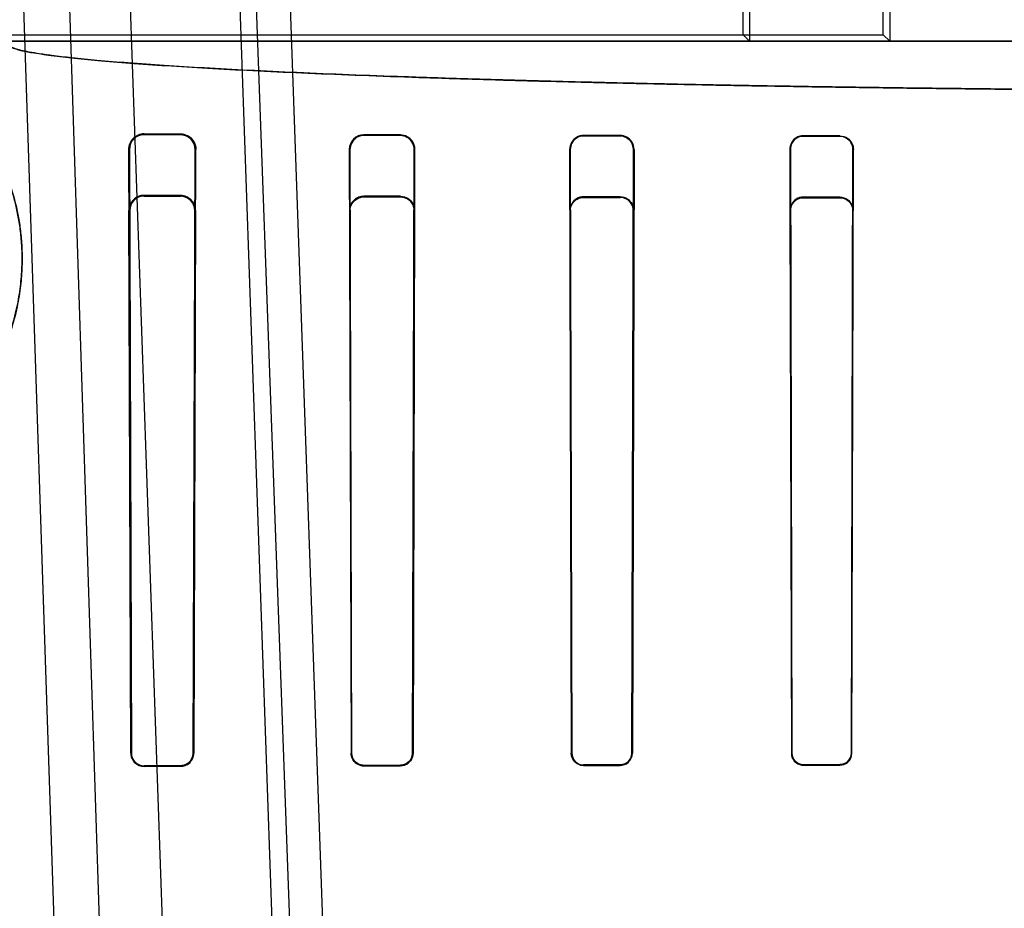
# Model space of a CAD drawing. Header units: millimetres. Extents: x 0 to 297, y 0 to 210.
# Tile 468 of 499: x 242.295 to 242.483, y 160.151 to 160.321. Entities that reach past the tile are written whole.
import ezdxf

# ---------------------------------------------------------------- set-up
doc = ezdxf.new("R2010")
doc.units = ezdxf.units.MM
doc.header["$LTSCALE"] = 16.335
doc.layers.get('0').update_dxf_attribs({"linetype": 'CONTINUOUS'})
for name, color, linetype in [('AXES_REF', 7, 'CONTINUOUS'), ('INTFCLR_1', 7, 'CONTINUOUS'), ('INTFCLR_144815', 7, 'CONTINUOUS'), ('INTFCLR_72935', 7, 'CONTINUOUS')]:
    doc.layers.add(name, color=color, linetype=linetype)

msp = doc.modelspace()

# ---------------------------------------------------------------- linework, layer by layer
at = {"color": 7, "linetype": 'Continuous'}
for radius in [6.787079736, 6.7865, 6.743039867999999]:
    msp.add_circle((241.4889109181, 154.7114647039), radius, dxfattribs=at)
for radius, start, end in [(6.72, 278.2771290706, 261.7228709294), (6.874, 113.0826918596, 346.8308908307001)]:
    msp.add_arc((241.4889109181, 154.7114647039), radius, start, end, dxfattribs=at)
at = {"layer": 'AXES_REF', "color": 9, "linetype": 'Continuous'}
msp.add_arc((241.4889109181, 154.7114647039), 6.191158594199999, 94.4118118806, 85.5881881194, dxfattribs=at)
at = {"layer": 'INTFCLR_1', "color": 6, "linetype": 'Continuous'}
for p, q in [((242.4343181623, 160.3379370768), (242.4343181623, 160.3169242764)), ((242.4330838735, 160.3181585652), (242.4330838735, 160.336702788)), ((242.2918406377, 160.3181585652), (242.4330838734, 160.3181585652)), ((242.2922943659, 160.3169242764), (242.8139188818, 160.3169242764)), ((242.4343181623, 160.3169242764), (242.4330838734, 160.3181585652)), ((242.3256066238, 160.2991805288), (242.3186066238, 160.2992163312)), ((242.3256066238, 160.2990178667), (242.3186066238, 160.2990453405)), ((242.3676066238, 160.2990178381), (242.3606066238, 160.2990402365)), ((242.3676066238, 160.2988852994), (242.3606066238, 160.2989041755)), ((242.4096066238, 160.2989105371), (242.4026066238, 160.2989256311)), ((242.4096066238, 160.2987927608), (242.4026066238, 160.2988059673)), ((242.4516066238, 160.2988388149), (242.4446066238, 160.298848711)), ((242.4516066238, 160.2987292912), (242.4446066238, 160.2987381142)), ((242.3156460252, 160.2962522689), (242.3160735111, 160.1808507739)), ((242.3158160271, 160.2962522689), (242.3161775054, 160.1808507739)), ((242.3280050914, 160.1808507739), (242.3283491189, 160.2962522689)), ((242.3281053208, 160.1808507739), (242.3285038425, 160.2962522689)), ((242.3578231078, 160.2962522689), (242.3581820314, 160.1808507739)), ((242.357958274, 160.2962522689), (242.3582763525, 160.1808507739)), ((242.3699142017, 160.1808507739), (242.3702224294, 160.2962522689)), ((242.3700061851, 160.1808507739), (242.3703509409, 160.2962522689)), ((242.3999385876, 160.2962522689), (242.4002619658, 160.1808507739)), ((242.4000573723, 160.2962522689), (242.400350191, 160.1808507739)), ((242.4118466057, 160.1808507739), (242.4121333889, 160.2962522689)), ((242.4122485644, 160.2962522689), (242.4119333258, 160.1808507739)), ((242.4420163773, 160.2962522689), (242.4423190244, 160.1808507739)), ((242.4421260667, 160.2962522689), (242.4424033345, 160.1808507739)), ((242.4537987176, 160.1808507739), (242.454072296, 160.2962522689)), ((242.4538820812, 160.1808507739), (242.454179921, 160.2962522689)), ((242.3186066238, 160.1784327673), (242.3256066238, 160.1784507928)), ((242.3186066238, 160.1783304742), (242.3256066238, 160.1783503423)), ((242.3606066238, 160.1785292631), (242.3676066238, 160.1785428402)), ((242.3606066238, 160.1784360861), (242.3676066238, 160.1784508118)), ((242.4026066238, 160.1786014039), (242.4096066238, 160.1786113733)), ((242.4096066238, 160.1785247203), (242.4026066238, 160.1785140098)), ((242.4446066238, 160.1786532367), (242.4516066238, 160.178660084)), ((242.4516066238, 160.1785768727), (242.4446066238, 160.1785695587))]:
    msp.add_line(p, q, dxfattribs=at)
at = {"layer": 'INTFCLR_1', "color": 9, "linetype": 'Continuous'}
for p, q in [((242.3186066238, 160.2990453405), (242.3186066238, 160.2992163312)), ((242.3256066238, 160.2991805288), (242.3256066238, 160.2990178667)), ((242.3606066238, 160.2989041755), (242.3606066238, 160.2990402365)), ((242.3676066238, 160.2990178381), (242.3676066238, 160.2988852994)), ((242.4026066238, 160.2988059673), (242.4026066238, 160.2989256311)), ((242.4096066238, 160.2989105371), (242.4096066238, 160.2987927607)), ((242.4446066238, 160.2987381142), (242.4446066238, 160.298848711)), ((242.4516066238, 160.2988388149), (242.4516066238, 160.2987292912)), ((242.3156460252, 160.2962522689), (242.3158160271, 160.2962522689)), ((242.3283491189, 160.2962522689), (242.3285038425, 160.2962522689)), ((242.3578231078, 160.2962522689), (242.357958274, 160.2962522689)), ((242.3702224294, 160.2962522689), (242.3703509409, 160.2962522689)), ((242.3999385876, 160.2962522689), (242.4000573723, 160.2962522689)), ((242.4121333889, 160.2962522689), (242.4122485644, 160.2962522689)), ((242.4420163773, 160.2962522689), (242.4421260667, 160.2962522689)), ((242.454072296, 160.2962522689), (242.454179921, 160.2962522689)), ((242.3161775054, 160.1808507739), (242.3160735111, 160.1808507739)), ((242.3281053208, 160.1808507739), (242.3280050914, 160.1808507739)), ((242.3582763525, 160.1808507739), (242.3581820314, 160.1808507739)), ((242.3700061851, 160.1808507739), (242.3699142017, 160.1808507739)), ((242.400350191, 160.1808507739), (242.4002619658, 160.1808507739)), ((242.4119333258, 160.1808507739), (242.4118466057, 160.1808507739)), ((242.4424033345, 160.1808507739), (242.4423190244, 160.1808507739)), ((242.4538820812, 160.1808507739), (242.4537987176, 160.1808507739)), ((242.3186066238, 160.1783304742), (242.3186066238, 160.1784327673)), ((242.3256066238, 160.1784507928), (242.3256066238, 160.1783503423)), ((242.3606066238, 160.1784360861), (242.3606066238, 160.1785292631)), ((242.3676066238, 160.1785428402), (242.3676066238, 160.1784508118)), ((242.4026066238, 160.1785140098), (242.4026066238, 160.1786014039)), ((242.4096066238, 160.1786113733), (242.4096066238, 160.1785247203)), ((242.4446066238, 160.1785695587), (242.4446066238, 160.1786532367)), ((242.4516066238, 160.178660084), (242.4516066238, 160.1785768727))]:
    msp.add_line(p, q, dxfattribs=at)
at = {"layer": 'INTFCLR_1', "color": 7, "linetype": 'Continuous'}
msp.add_lwpolyline([(242.400350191, 160.1808507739), (242.4003524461, 160.1807537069), (242.4003589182, 160.1806563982), (242.4003696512, 160.1805590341), (242.4003846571, 160.1804619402), (242.4004039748, 160.1803651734), (242.4004277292, 160.180268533), (242.4004560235, 160.1801721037), (242.4004888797, 160.1800762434), (242.4005263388, 160.1799811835)], dxfattribs=at)
at = {"layer": 'INTFCLR_1', "color": 6, "linetype": 'Continuous'}
for centre, radius, start, end in [((242.3185907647, 160.2962715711), 0.0029448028, 89.69143510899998, 180.3755586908), ((242.3185953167, 160.2962660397), 0.0027793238, 89.76690368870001, 180.2838873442), ((242.3605974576, 160.2962658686), 0.0027743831, 89.8107011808, 180.2808587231)]:
    msp.add_arc(centre, radius, start, end, dxfattribs=at)
for points, knots in [([(242.2922943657, 160.3169242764), (242.2915818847, 160.3163179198), (242.2950526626, 160.3150240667), (242.2973324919, 160.314757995), (242.3011825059, 160.3141225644), (242.3054956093, 160.3136598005), (242.3108147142, 160.3131445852), (242.3169579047, 160.3126575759), (242.3240586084, 160.3121699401), (242.3319856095, 160.3116996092), (242.3407132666, 160.3112457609), (242.350209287, 160.3108109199), (242.3604364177, 160.3103966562), (242.3713609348, 160.3100044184), (242.382939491, 160.3096357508), (242.3951304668, 160.3092920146), (242.4078806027, 160.3089746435), (242.4211496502, 160.3086845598), (242.4348939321, 160.3084227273), (242.4490603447, 160.3081901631), (242.4635894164, 160.3079877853), (242.4784337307, 160.3078161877), (242.4935473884, 160.3076758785), (242.5088783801, 160.3075673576), (242.5243683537, 160.307491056), (242.5399547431, 160.3074472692), (242.5555723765, 160.3074361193), (242.5711661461, 160.30745755), (242.5866845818, 160.3075113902), (242.6020813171, 160.3075974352), (242.6173029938, 160.3077153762), (242.6322961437, 160.3078648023), (242.6470029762, 160.3080451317), (242.6613660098, 160.3082556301), (242.6753315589, 160.308495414), (242.6888560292, 160.3087636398), (242.701887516, 160.3090592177), (242.7143810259, 160.3093810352), (242.7262926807, 160.3097278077), (242.7375919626, 160.3100985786), (242.7482309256, 160.3104917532), (242.7581780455, 160.3109060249), (242.7673934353, 160.3113395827), (242.7758486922, 160.3117909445), (242.7835104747, 160.3122582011), (242.7903467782, 160.3127383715), (242.7962487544, 160.3132235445), (242.8011169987, 160.3136942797), (242.8049366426, 160.3141440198), (242.8077478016, 160.3145271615), (242.8099433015, 160.3149290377), (242.8116900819, 160.3152291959), (242.8146624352, 160.3162914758), (242.8139188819, 160.3169242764)], [0, 0, 0, 0, 0.005364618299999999, 0.0105103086, 0.0174735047, 0.0261349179, 0.0359631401, 0.0479194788, 0.0615367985, 0.0767520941, 0.0934596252, 0.1116466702, 0.1312601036, 0.1521500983, 0.1743285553, 0.197685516, 0.2220813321, 0.2474609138, 0.273788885, 0.3009058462, 0.3287025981, 0.3571072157, 0.3860294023, 0.4153686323, 0.4450179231, 0.4748505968, 0.5047419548, 0.5345700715, 0.5642659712, 0.5937258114, 0.6228569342, 0.6515502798, 0.6797013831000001, 0.707192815, 0.7339173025, 0.7597921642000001, 0.7847578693, 0.8086595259, 0.8314541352, 0.8530886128, 0.8734848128, 0.8924998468, 0.9101750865, 0.9263842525, 0.9410518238, 0.9541875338, 0.9656850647, 0.9749912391, 0.9822753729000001, 0.9876216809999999, 0.9915377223, 0.9944014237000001, 1, 1, 1, 1]), ([(242.3283491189, 160.2962522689), (242.3283516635, 160.2968078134), (242.3279325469, 160.2982447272), (242.3264513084, 160.2990146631), (242.3256066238, 160.2990178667)], [0, 0, 0, 0, 0.3967533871, 1, 1, 1, 1]), ([(242.3606066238, 160.2989041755), (242.3601164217, 160.2989055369), (242.3587434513, 160.2985433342), (242.3579547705, 160.29710672), (242.357958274, 160.2962522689)], [0, 0, 0, 0, 0.36455545, 1, 1, 1, 1]), ([(242.3703509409, 160.2962522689), (242.3703534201, 160.2967918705), (242.3699505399, 160.2982257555), (242.3684666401, 160.2990151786), (242.3676066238, 160.2990178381)], [0, 0, 0, 0, 0.3855363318, 1, 1, 1, 1]), ([(242.3702224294, 160.2962522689), (242.3702243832, 160.2967496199), (242.369856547, 160.29811146), (242.3684412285, 160.2988831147), (242.3676066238, 160.2988852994)], [0, 0, 0, 0, 0.3734000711, 1, 1, 1, 1]), ([(242.4026066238, 160.2989256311), (242.4021379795, 160.2989266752), (242.4007606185, 160.2985858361), (242.3999348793, 160.2971362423), (242.3999385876, 160.2962522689)], [0, 0, 0, 0, 0.3464706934, 1, 1, 1, 1]), ([(242.4026066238, 160.2988059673), (242.402129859, 160.2988068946), (242.4008073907, 160.2984525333), (242.4000543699, 160.2970703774), (242.4000573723, 160.2962522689)], [0, 0, 0, 0, 0.3681930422, 1, 1, 1, 1]), ([(242.4122485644, 160.2962522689), (242.4122506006, 160.2967550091), (242.4118786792, 160.298130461), (242.410449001, 160.2989087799), (242.4096066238, 160.2989105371)], [0, 0, 0, 0, 0.3737533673, 1, 1, 1, 1]), ([(242.4121333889, 160.2962522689), (242.4121350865, 160.2967275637), (242.4117842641, 160.2980411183), (242.4104168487, 160.2987912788), (242.4096066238, 160.2987927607)], [0, 0, 0, 0, 0.3697308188, 1, 1, 1, 1]), ([(242.4446066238, 160.298848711), (242.4441428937, 160.2988493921), (242.4428038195, 160.2985091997), (242.4420131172, 160.2971027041), (242.4420163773, 160.2962522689)], [0, 0, 0, 0, 0.3528689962, 1, 1, 1, 1]), ([(242.4446066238, 160.2987381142), (242.4441293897, 160.2987387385), (242.4428396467, 160.2983799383), (242.4421233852, 160.297036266), (242.4421260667, 160.2962522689)], [0, 0, 0, 0, 0.3783862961, 1, 1, 1, 1]), ([(242.4516066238, 160.2988388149), (242.4521106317, 160.2988381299), (242.4534510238, 160.2984539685), (242.4541829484, 160.2970589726), (242.454179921, 160.2962522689)], [0, 0, 0, 0, 0.3845284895, 1, 1, 1, 1]), ([(242.454072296, 160.2962522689), (242.4540737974, 160.2966987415), (242.4537481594, 160.2979759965), (242.4524125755, 160.2987283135), (242.4516066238, 160.2987292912)], [0, 0, 0, 0, 0.3564878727, 1, 1, 1, 1]), ([(242.3160735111, 160.1808507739), (242.3160744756, 160.180402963), (242.3164059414, 160.179101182), (242.3177749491, 160.1783280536), (242.3186066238, 160.1783304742)], [0, 0, 0, 0, 0.3499924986, 1, 1, 1, 1]), ([(242.3256066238, 160.1784507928), (242.3261370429, 160.178452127), (242.3273950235, 160.1788738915), (242.3280037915, 160.1801593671), (242.3280050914, 160.1808507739)], [0, 0, 0, 0, 0.4341203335, 1, 1, 1, 1]), ([(242.3256066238, 160.1783503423), (242.326052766, 160.1783515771), (242.3273401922, 160.1786822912), (242.3281036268, 160.1800315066), (242.3281053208, 160.1808507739)], [0, 0, 0, 0, 0.3525678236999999, 1, 1, 1, 1]), ([(242.3581820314, 160.1808507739), (242.3581828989, 160.1804024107), (242.3585190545, 160.17915132), (242.3598279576, 160.1784344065), (242.3606066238, 160.1784360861)], [0, 0, 0, 0, 0.3654053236, 1, 1, 1, 1]), ([(242.3582763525, 160.1808507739), (242.3582773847, 160.1802703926), (242.3587607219, 160.1790372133), (242.3600002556, 160.1785280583), (242.3606066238, 160.1785292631)], [0, 0, 0, 0, 0.4890511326, 1, 1, 1, 1]), ([(242.3676066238, 160.1785428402), (242.3681492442, 160.1785438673), (242.3693659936, 160.1789845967), (242.3699131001, 160.1802169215), (242.3699142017, 160.1808507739)], [0, 0, 0, 0, 0.4612265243, 1, 1, 1, 1]), ([(242.3700061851, 160.1808507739), (242.3700052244, 160.1803405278), (242.369605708, 160.179086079), (242.3683175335, 160.1784522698), (242.3676066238, 160.1784508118)], [0, 0, 0, 0, 0.417838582, 1, 1, 1, 1]), ([(242.4002619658, 160.1808507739), (242.4002627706, 160.1804036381), (242.4006010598, 160.1791903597), (242.4018656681, 160.1785128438), (242.4026066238, 160.1785140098)], [0, 0, 0, 0, 0.3763480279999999, 1, 1, 1, 1]), ([(242.4096066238, 160.1786113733), (242.4101210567, 160.1786120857), (242.4112998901, 160.1790258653), (242.411845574, 160.1802237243), (242.4118466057, 160.1808507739)], [0, 0, 0, 0, 0.450670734, 1, 1, 1, 1]), ([(242.4096066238, 160.1785247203), (242.41014144, 160.1785255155), (242.4113659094, 160.1789558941), (242.4119321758, 160.1801999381), (242.4119333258, 160.1808507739)], [0, 0, 0, 0, 0.4510733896, 1, 1, 1, 1]), ([(242.4423190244, 160.1808507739), (242.442319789, 160.1804048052), (242.442659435, 160.1792186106), (242.4438923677, 160.1785687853), (242.4446066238, 160.1785695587)], [0, 0, 0, 0, 0.3843815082, 1, 1, 1, 1]), ([(242.4424033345, 160.1808507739), (242.4424042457, 160.1802822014), (242.4428838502, 160.1791122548), (242.4440525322, 160.1786526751), (242.4446066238, 160.1786532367)], [0, 0, 0, 0, 0.5064495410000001, 1, 1, 1, 1]), ([(242.4516066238, 160.178660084), (242.4521013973, 160.1786605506), (242.4532533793, 160.1790556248), (242.4537977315, 160.1802289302), (242.4537987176, 160.1808507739)], [0, 0, 0, 0, 0.4431001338, 1, 1, 1, 1]), ([(242.4516066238, 160.1785768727), (242.452119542, 160.1785773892), (242.4533151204, 160.1789867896), (242.4538809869, 160.1802046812), (242.4538820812, 160.1808507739)], [0, 0, 0, 0, 0.4425479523, 1, 1, 1, 1])]:
    msp.add_open_spline(points, degree=3, knots=knots, dxfattribs=at)
at = {"layer": 'INTFCLR_1', "color": 9, "linetype": 'Continuous'}
msp.add_open_spline([(242.2841025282, 160.2456736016), (242.2848243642, 160.2464991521), (242.2861887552, 160.2481786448), (242.2877296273, 160.2503795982), (242.2888400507, 160.2521574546), (242.2898391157, 160.2538853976), (242.2909301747, 160.2560043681), (242.2920292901, 160.2585096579), (242.2931876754, 160.2616363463), (242.2940405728, 160.2646673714), (242.2946233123, 160.2675676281), (242.2950224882, 160.2701765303), (242.2952899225, 160.2732208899), (242.2953167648, 160.276641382), (242.2951424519, 160.2793020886), (242.2949076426, 160.2812933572), (242.2946300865, 160.2831281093), (242.2942012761, 160.2852803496), (242.293569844, 160.2876948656), (242.2926529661, 160.2905446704), (242.2913792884, 160.2936708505), (242.2896964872, 160.2969046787), (242.288013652, 160.2995698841), (242.2864045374, 160.3017358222), (242.28492178, 160.3034653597), (242.2833999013, 160.3050181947), (242.2820936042, 160.3061215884), (242.2811941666, 160.3066836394), (242.2808181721, 160.3067745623), (242.2807444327, 160.3067067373)], degree=3, knots=[0, 0, 0, 0, 0.04809504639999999, 0.09480444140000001, 0.1177327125, 0.1400101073, 0.1823284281, 0.2221844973, 0.2599202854, 0.3285029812, 0.3599833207, 0.3896225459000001, 0.444218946, 0.4938451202, 0.5395034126, 0.5610557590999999, 0.5817683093, 0.620874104, 0.6572382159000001, 0.691163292, 0.7521164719, 0.8050229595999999, 0.8508547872, 0.8901840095, 0.9233355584, 0.9504662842, 0.9862062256, 0.9956059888, 1, 1, 1, 1], dxfattribs=at)
at = {"layer": 'INTFCLR_1', "color": 7, "linetype": 'Continuous'}
for points, knots in [([(242.3256066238, 160.2991805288), (242.3260577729, 160.2991782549), (242.3270138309, 160.2989487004), (242.3277515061, 160.2982835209), (242.3280229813, 160.2978718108)], [0, 0, 0, 0, 0.4777603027, 1, 1, 1, 1]), ([(242.328503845, 160.2962522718), (242.3285132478, 160.296851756), (242.3280488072, 160.2983729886), (242.3264887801, 160.2991812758), (242.3256066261, 160.2991805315)], [0, 0, 0, 0, 0.4046385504, 1, 1, 1, 1]), ([(242.3161775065, 160.1808507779), (242.3161782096, 160.1802627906), (242.3166637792, 160.1789822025), (242.3179582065, 160.1784282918), (242.3186066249, 160.1784327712)], [0, 0, 0, 0, 0.4755559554, 1, 1, 1, 1]), ([(242.4003501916, 160.1808507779), (242.40035101, 160.1802770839), (242.4008325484, 160.1790817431), (242.4020308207, 160.17859832), (242.4026066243, 160.1786014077)], [0, 0, 0, 0, 0.4990790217, 1, 1, 1, 1])]:
    msp.add_open_spline(points, degree=3, knots=knots, dxfattribs=at)
for points in [[(242.3280229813, 160.2978718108), (242.3283329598, 160.2974016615), (242.3285071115, 160.2968153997), (242.3285038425, 160.2962522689)], [(242.3161775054, 160.1808507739), (242.3161784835, 160.1803493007), (242.3162855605, 160.1797688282), (242.3166473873, 160.1794216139)], [(242.4005263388, 160.1799811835), (242.4007490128, 160.1794516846), (242.401176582, 160.178767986), (242.4017509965, 160.1787688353)], [(242.3169227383, 160.1791074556), (242.31725815, 160.1787855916), (242.3176994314, 160.1784710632), (242.3181642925, 160.1784723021)]]:
    msp.add_open_spline(points, degree=3, dxfattribs=at)
at = {"layer": 'INTFCLR_144815', "color": 9, "linetype": 'Continuous'}
for p, q in [((242.3046390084, 160.0524036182), (242.2881549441, 160.5483959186)), ((242.3133898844, 160.0454647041), (242.2971845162, 160.5483959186)), ((242.3081066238, 160.5483959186), (242.3255694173, 160.0483431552)), ((242.3467414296, 160.0434175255), (242.3291066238, 160.5483959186)), ((242.3319163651, 160.5483959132), (242.351698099, 160.0022726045)), ((242.3579544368, 160.003166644), (242.3386308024, 160.5483959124))]:
    msp.add_line(p, q, dxfattribs=at)
at = {"layer": 'INTFCLR_72935', "color": 6, "linetype": 'Continuous'}
for p, q in [((242.4611244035, 160.3379370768), (242.4611244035, 160.3169242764)), ((242.4598901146, 160.3181585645), (242.4598901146, 160.3367027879)), ((242.291840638, 160.3181585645), (242.4598901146, 160.3181585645)), ((242.8139188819, 160.3169242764), (242.2922943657, 160.3169242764)), ((242.4611244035, 160.3169242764), (242.4598901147, 160.3181585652)), ((242.3256066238, 160.2874386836), (242.3186066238, 160.2874704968)), ((242.3186066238, 160.2873153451), (242.3256066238, 160.2872898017)), ((242.3676066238, 160.2872897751), (242.3606066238, 160.2873106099)), ((242.3606066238, 160.2871828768), (242.3676066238, 160.2871649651)), ((242.4096066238, 160.2871889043), (242.4026066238, 160.2872031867)), ((242.4026066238, 160.2870892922), (242.4096066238, 160.2870766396)), ((242.4516066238, 160.2871206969), (242.4446066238, 160.287130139)), ((242.4446066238, 160.2870241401), (242.4516066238, 160.2870156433)), ((242.3160735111, 160.1808507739), (242.3157157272, 160.2845772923)), ((242.3161775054, 160.1808507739), (242.31587031, 160.2845772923)), ((242.3282984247, 160.2845772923), (242.3280050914, 160.1808507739)), ((242.3284413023, 160.2845772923), (242.3281053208, 160.1808507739)), ((242.3578768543, 160.2845772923), (242.3581820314, 160.1808507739)), ((242.3582763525, 160.1808507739), (242.3580039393, 160.2845772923)), ((242.370178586, 160.2845772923), (242.3699142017, 160.1808507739)), ((242.3703001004, 160.2845772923), (242.3700061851, 160.1808507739)), ((242.3999852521, 160.2845772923), (242.4002619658, 160.1808507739)), ((242.400350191, 160.1808507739), (242.4000984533, 160.2845772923)), ((242.4120933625, 160.2845772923), (242.4118466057, 160.1808507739)), ((242.4119333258, 160.1808507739), (242.412203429, 160.2845772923)), ((242.4420592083, 160.2845772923), (242.4423190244, 160.1808507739)), ((242.4424033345, 160.1808507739), (242.4421644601, 160.2845772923)), ((242.4540345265, 160.2845772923), (242.4537987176, 160.1808507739)), ((242.4538820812, 160.1808507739), (242.4541379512, 160.2845772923)), ((242.3256066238, 160.1784507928), (242.3186066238, 160.1784327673)), ((242.3186066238, 160.1783304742), (242.3256066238, 160.1783503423)), ((242.3676066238, 160.1785428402), (242.3606066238, 160.1785292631)), ((242.3606066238, 160.1784360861), (242.3676066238, 160.1784508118)), ((242.4096066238, 160.1786113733), (242.4026066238, 160.1786014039)), ((242.4026066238, 160.1785140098), (242.4096066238, 160.1785247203)), ((242.4516066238, 160.178660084), (242.4446066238, 160.1786532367)), ((242.4446066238, 160.1785695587), (242.4516066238, 160.1785768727))]:
    msp.add_line(p, q, dxfattribs=at)
at = {"layer": 'INTFCLR_72935', "color": 9, "linetype": 'Continuous'}
for p, q in [((242.3186066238, 160.2874704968), (242.3186066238, 160.2873153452)), ((242.3256066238, 160.2872898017), (242.3256066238, 160.2874386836)), ((242.3606066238, 160.2873106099), (242.3606066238, 160.2871828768)), ((242.3676066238, 160.2871649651), (242.3676066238, 160.2872897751)), ((242.4026066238, 160.2872031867), (242.4026066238, 160.2870892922)), ((242.4096066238, 160.2870766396), (242.4096066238, 160.2871889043)), ((242.4446066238, 160.287130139), (242.4446066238, 160.2870241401)), ((242.4516066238, 160.2870156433), (242.4516066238, 160.2871206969)), ((242.31587031, 160.2845772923), (242.3157157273, 160.2845772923)), ((242.3284413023, 160.2845772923), (242.3282984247, 160.2845772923)), ((242.3580039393, 160.2845772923), (242.3578768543, 160.2845772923)), ((242.3703001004, 160.2845772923), (242.370178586, 160.2845772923)), ((242.4000984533, 160.2845772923), (242.3999852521, 160.2845772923)), ((242.412203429, 160.2845772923), (242.4120933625, 160.2845772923)), ((242.4421644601, 160.2845772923), (242.4420592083, 160.2845772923)), ((242.4541379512, 160.2845772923), (242.4540345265, 160.2845772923)), ((242.3160735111, 160.1808507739), (242.3161775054, 160.1808507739)), ((242.3280050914, 160.1808507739), (242.3281053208, 160.1808507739)), ((242.3581820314, 160.1808507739), (242.3582763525, 160.1808507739)), ((242.3699142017, 160.1808507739), (242.3700061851, 160.1808507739)), ((242.4002619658, 160.1808507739), (242.400350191, 160.1808507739)), ((242.4118466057, 160.1808507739), (242.4119333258, 160.1808507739)), ((242.4423190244, 160.1808507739), (242.4424033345, 160.1808507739)), ((242.4537987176, 160.1808507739), (242.4538820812, 160.1808507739)), ((242.3186066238, 160.1784327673), (242.3186066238, 160.1783304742)), ((242.3256066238, 160.1783503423), (242.3256066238, 160.1784507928)), ((242.3606066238, 160.1785292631), (242.3606066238, 160.1784360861)), ((242.3676066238, 160.1784508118), (242.3676066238, 160.1785428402)), ((242.4026066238, 160.1786014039), (242.4026066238, 160.1785140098)), ((242.4096066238, 160.1785247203), (242.4096066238, 160.1786113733)), ((242.4446066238, 160.1786532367), (242.4446066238, 160.1785695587)), ((242.4516066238, 160.1785768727), (242.4516066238, 160.178660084))]:
    msp.add_line(p, q, dxfattribs=at)
at = {"layer": 'INTFCLR_72935', "color": 7, "linetype": 'Continuous'}
msp.add_lwpolyline([(242.3606066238, 160.1785292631), (242.3605066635, 160.1785312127), (242.3604061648, 160.1785375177), (242.3603053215, 160.178548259), (242.360204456, 160.178563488), (242.3601036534, 160.1785832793), (242.3600027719, 160.1786077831), (242.3599019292, 160.1786371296), (242.3598014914, 160.1786713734), (242.3597017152, 160.1787105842)], dxfattribs=at)
at = {"layer": 'INTFCLR_72935', "color": 6, "linetype": 'Continuous'}
for centre, radius, start, end in [((242.3185929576, 160.2845932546), 0.0028772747, 89.72786148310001, 180.317863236), ((242.3185963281, 160.28458932), 0.0027260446, 89.7836047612, 180.2527985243), ((242.3255941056, 160.2845914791), 0.002847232, 359.7145128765, 89.7480915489), ((242.3605982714, 160.2845891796), 0.0027214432, 89.8241531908, 180.2502698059)]:
    msp.add_arc(centre, radius, start, end, dxfattribs=at)
for points, knots in [([(242.8139188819, 160.3169242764), (242.8146313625, 160.3163179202), (242.8111605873, 160.3150240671), (242.8088807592, 160.3147579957), (242.8050307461, 160.3141225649), (242.8007176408, 160.3136598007), (242.7953985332, 160.3131445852), (242.7892553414, 160.3126575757), (242.7821546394, 160.3121699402), (242.7742276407, 160.3116996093), (242.7654999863, 160.3112457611), (242.7560039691, 160.3108109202), (242.7457768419, 160.3103966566), (242.7348523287, 160.3100044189), (242.7232737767, 160.3096357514), (242.7110828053, 160.3092920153), (242.698332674, 160.3089746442), (242.6850636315, 160.3086845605), (242.6713193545, 160.3084227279), (242.657152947, 160.3081901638), (242.6426238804, 160.3079877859), (242.6277795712, 160.3078161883), (242.6126659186, 160.307675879), (242.597334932, 160.307567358), (242.5818449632, 160.3074910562), (242.5662585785, 160.3074472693), (242.5506409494, 160.3074361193), (242.5350471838, 160.3074575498), (242.5195287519, 160.3075113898), (242.50413202, 160.3075974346), (242.4889103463, 160.3077153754), (242.473917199, 160.3078648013), (242.4592103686, 160.3080451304), (242.4448473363, 160.3082556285), (242.4308817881, 160.3084954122), (242.4173573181, 160.3087636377), (242.4043258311, 160.3090592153), (242.3918323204, 160.3093810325), (242.3799206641, 160.3097278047), (242.3686213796, 160.3100985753), (242.3579824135, 160.3104917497), (242.34803529, 160.310906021), (242.3388198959, 160.3113395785), (242.3303646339, 160.31179094), (242.3227028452, 160.3122581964), (242.3158665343, 160.3127383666), (242.3099645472, 160.3132235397), (242.3050962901, 160.3136942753), (242.3012766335, 160.3141440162), (242.2984654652, 160.3145271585), (242.2962699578, 160.3149290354), (242.2945231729, 160.3152291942), (242.2915508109, 160.3162914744), (242.2922943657, 160.3169242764)], [0, 0, 0, 0, 0.005364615, 0.0105103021, 0.0174734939, 0.0261349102, 0.035963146, 0.0479194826, 0.0615367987, 0.0767520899, 0.0934596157, 0.1116466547, 0.1312600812, 0.1521500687, 0.1743285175, 0.1976854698, 0.2220812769, 0.2474608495, 0.2737888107, 0.3009057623, 0.3287025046, 0.3571071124, 0.3860292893, 0.4153685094, 0.445017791, 0.474850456, 0.5047418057, 0.5345699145, 0.5642658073, 0.5937256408, 0.6228567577, 0.6515500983, 0.6797011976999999, 0.7071926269, 0.7339171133, 0.7597919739, 0.7847576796, 0.8086593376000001, 0.8314539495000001, 0.8530884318, 0.8734846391, 0.8924996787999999, 0.9101749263, 0.9263841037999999, 0.941051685, 0.9541874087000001, 0.965684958, 0.9749911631, 0.9822753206, 0.9876216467, 0.9915377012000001, 0.9944014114, 1, 1, 1, 1]), ([(242.3282984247, 160.2845772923), (242.3283004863, 160.2850778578), (242.3279336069, 160.2864772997), (242.3264763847, 160.2872867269), (242.3256066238, 160.2872898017)], [0, 0, 0, 0, 0.3652897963, 1, 1, 1, 1]), ([(242.3580039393, 160.2845772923), (242.3580022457, 160.2850310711), (242.3583294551, 160.2863738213), (242.3597418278, 160.2871851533), (242.3606066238, 160.2871828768)], [0, 0, 0, 0, 0.3441441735, 1, 1, 1, 1]), ([(242.3676066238, 160.2872897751), (242.3681107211, 160.287288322), (242.3695088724, 160.2869080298), (242.3703036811, 160.2854443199), (242.3703001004, 160.2845772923)], [0, 0, 0, 0, 0.3676513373, 1, 1, 1, 1]), ([(242.4026066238, 160.2872031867), (242.4021351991, 160.2872041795), (242.4007796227, 160.286858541), (242.3999819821, 160.2854356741), (242.3999852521, 160.2845772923)], [0, 0, 0, 0, 0.3545051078, 1, 1, 1, 1]), ([(242.4000984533, 160.2845772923), (242.4000969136, 160.2850336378), (242.4004310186, 160.2863321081), (242.4017902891, 160.2870908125), (242.4026066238, 160.2870892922)], [0, 0, 0, 0, 0.358571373, 1, 1, 1, 1]), ([(242.4096066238, 160.2871889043), (242.4100813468, 160.2871879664), (242.4114263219, 160.2868335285), (242.4122065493, 160.2854226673), (242.412203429, 160.2845772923)], [0, 0, 0, 0, 0.3596107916, 1, 1, 1, 1]), ([(242.4120933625, 160.2845772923), (242.4120948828, 160.2850392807), (242.4117550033, 160.2863303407), (242.410409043, 160.2870752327), (242.4096066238, 160.2870766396)], [0, 0, 0, 0, 0.3653802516, 1, 1, 1, 1]), ([(242.4446066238, 160.287130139), (242.4441296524, 160.2871308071), (242.4428080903, 160.2867755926), (242.442056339, 160.2853944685), (242.4420592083, 160.2845772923)], [0, 0, 0, 0, 0.3685590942, 1, 1, 1, 1]), ([(242.4421644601, 160.2845772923), (242.4421626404, 160.2851528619), (242.4426262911, 160.2864457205), (242.4439349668, 160.2870249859), (242.4446066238, 160.2870241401)], [0, 0, 0, 0, 0.461480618, 1, 1, 1, 1]), ([(242.4516066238, 160.2871206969), (242.4521094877, 160.2871200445), (242.4534293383, 160.2867350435), (242.4541406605, 160.2853640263), (242.4541379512, 160.2845772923)], [0, 0, 0, 0, 0.3899372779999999, 1, 1, 1, 1]), ([(242.4516066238, 160.2870156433), (242.4521671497, 160.2870149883), (242.4534491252, 160.2865624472), (242.4540366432, 160.2852575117), (242.4540345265, 160.2845772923)], [0, 0, 0, 0, 0.4517644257, 1, 1, 1, 1]), ([(242.3160735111, 160.1808507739), (242.3160748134, 160.1802460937), (242.3165710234, 160.1789112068), (242.3179223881, 160.1783284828), (242.3186066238, 160.1783304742)], [0, 0, 0, 0, 0.4691381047, 1, 1, 1, 1]), ([(242.3161775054, 160.1808507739), (242.3161784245, 160.1803779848), (242.3165389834, 160.1791194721), (242.3178483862, 160.1784307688), (242.3186066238, 160.1784327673)], [0, 0, 0, 0, 0.3840604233, 1, 1, 1, 1]), ([(242.3280050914, 160.1808507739), (242.3280041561, 160.1803532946), (242.327618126, 160.1791018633), (242.3263292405, 160.1784526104), (242.3256066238, 160.1784507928)], [0, 0, 0, 0, 0.407737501, 1, 1, 1, 1]), ([(242.3256066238, 160.1783503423), (242.3261639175, 160.1783518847), (242.327475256, 160.1787965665), (242.3281038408, 160.1801349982), (242.3281053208, 160.1808507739)], [0, 0, 0, 0, 0.43775636, 1, 1, 1, 1]), ([(242.3606066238, 160.1784360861), (242.3601079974, 160.1784350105), (242.3588442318, 160.1788170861), (242.3581834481, 160.1801185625), (242.3581820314, 160.1808507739)], [0, 0, 0, 0, 0.4051114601, 1, 1, 1, 1]), ([(242.3699142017, 160.1808507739), (242.3699132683, 160.1803136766), (242.3694788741, 160.1790979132), (242.3682458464, 160.1785440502), (242.3676066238, 160.1785428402)], [0, 0, 0, 0, 0.4565911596, 1, 1, 1, 1]), ([(242.3676066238, 160.1784508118), (242.3681248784, 160.1784518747), (242.3693809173, 160.1788601), (242.3700048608, 160.1801474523), (242.3700061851, 160.1808507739)], [0, 0, 0, 0, 0.4242508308, 1, 1, 1, 1]), ([(242.4026066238, 160.1785140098), (242.4020890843, 160.1785131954), (242.4008593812, 160.1789207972), (242.4002631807, 160.1801757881), (242.4002619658, 160.1808507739)], [0, 0, 0, 0, 0.433986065, 1, 1, 1, 1]), ([(242.400350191, 160.1808507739), (242.4003511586, 160.1802720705), (242.400838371, 160.1790747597), (242.4020358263, 160.1786005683), (242.4026066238, 160.1786014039)], [0, 0, 0, 0, 0.5034389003, 1, 1, 1, 1]), ([(242.4118466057, 160.1808507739), (242.411845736, 160.1803221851), (242.4114159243, 160.1791407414), (242.4102199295, 160.1786122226), (242.4096066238, 160.1786113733)], [0, 0, 0, 0, 0.4629052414, 1, 1, 1, 1]), ([(242.4096066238, 160.1785247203), (242.4101449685, 160.1785255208), (242.411370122, 160.178959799), (242.4119321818, 160.1802033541), (242.4119333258, 160.1808507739)], [0, 0, 0, 0, 0.4540062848, 1, 1, 1, 1]), ([(242.4423190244, 160.1808507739), (242.4423200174, 160.1802715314), (242.4428050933, 160.1790588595), (242.4440203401, 160.1785689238), (242.4446066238, 160.1785695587)], [0, 0, 0, 0, 0.4969796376, 1, 1, 1, 1]), ([(242.4446066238, 160.1786532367), (242.4440657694, 160.1786526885), (242.442899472, 160.1790969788), (242.4424042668, 160.1802690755), (242.4424033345, 160.1808507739)], [0, 0, 0, 0, 0.4818073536, 1, 1, 1, 1]), ([(242.4537987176, 160.1808507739), (242.453797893, 160.1803308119), (242.4533741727, 160.1791742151), (242.4522040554, 160.1786606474), (242.4516066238, 160.178660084)], [0, 0, 0, 0, 0.4653349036, 1, 1, 1, 1]), ([(242.4516066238, 160.1785768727), (242.4521217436, 160.1785773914), (242.4533177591, 160.1789891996), (242.4538809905, 160.1802067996), (242.4538820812, 160.1808507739)], [0, 0, 0, 0, 0.4444156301, 1, 1, 1, 1])]:
    msp.add_open_spline(points, degree=3, knots=knots, dxfattribs=at)
at = {"layer": 'INTFCLR_72935', "color": 9, "linetype": 'Continuous'}
msp.add_open_spline([(242.2807444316, 160.3067067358), (242.2808174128, 160.3067738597), (242.2811881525, 160.306685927), (242.2820763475, 160.3061342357), (242.2833677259, 160.3050471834), (242.2848815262, 160.3035093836), (242.2863684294, 160.3017814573), (242.2879864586, 160.2996102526), (242.2896760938, 160.2969404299), (242.2913581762, 160.2937152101), (242.2929393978, 160.2898490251), (242.294023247, 160.2861429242), (242.2946072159, 160.2832550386), (242.2948896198, 160.2814258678), (242.2951307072, 160.2794334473), (242.2953131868, 160.276767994), (242.2952957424, 160.2733398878), (242.2950355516, 160.270288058), (242.294641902, 160.267672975), (242.2940660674, 160.2647720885), (242.2932216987, 160.2617434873), (242.2922303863, 160.2590464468), (242.2915448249, 160.2574052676), (242.290762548, 160.2556822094), (242.2898734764, 160.253948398), (242.288871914, 160.2522104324), (242.2877562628, 160.2504189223), (242.286205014, 160.2481990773), (242.28482921, 160.2465046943), (242.2841025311, 160.2456736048)], degree=3, knots=[0, 0, 0, 0, 0.0043487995, 0.0136035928, 0.04878972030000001, 0.0757239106, 0.1088987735, 0.1484675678, 0.1944556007, 0.2472995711, 0.3078051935, 0.3773692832, 0.41627962, 0.4369550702, 0.4585302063, 0.5042876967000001, 0.5540248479, 0.6087443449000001, 0.6384498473, 0.6699745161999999, 0.7384164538, 0.776051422, 0.7959419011, 0.8164110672, 0.8590356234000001, 0.8813281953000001, 0.9043733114, 0.9515813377, 1, 1, 1, 1], dxfattribs=at)
at = {"layer": 'INTFCLR_72935', "color": 7, "linetype": 'Continuous'}
for points in [[(242.3676066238, 160.2871649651), (242.3681396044, 160.2871636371), (242.3687615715, 160.2870547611), (242.3691255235, 160.2866653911)], [(242.3694838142, 160.2863472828), (242.3698217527, 160.2859857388), (242.3701442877, 160.2855115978), (242.3701424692, 160.2850167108)], [(242.3597017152, 160.1787105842), (242.3591519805, 160.1789413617), (242.3584466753, 160.1793877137), (242.3584456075, 160.1799839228)]]:
    msp.add_open_spline(points, degree=3, dxfattribs=at)
for points, knots in [([(242.3676066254, 160.2871649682), (242.3682121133, 160.2871693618), (242.3695705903, 160.2866660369), (242.3701859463, 160.2852875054), (242.3701785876, 160.2845772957)], [0, 0, 0, 0, 0.4601961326, 1, 1, 1, 1]), ([(242.3606066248, 160.1785292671), (242.3600158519, 160.178527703), (242.3587805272, 160.1790190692), (242.3582743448, 160.1802547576), (242.3582763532, 160.1808507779)], [0, 0, 0, 0, 0.4977886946, 1, 1, 1, 1])]:
    msp.add_open_spline(points, degree=3, knots=knots, dxfattribs=at)

doc.saveas('drawing.dxf')
